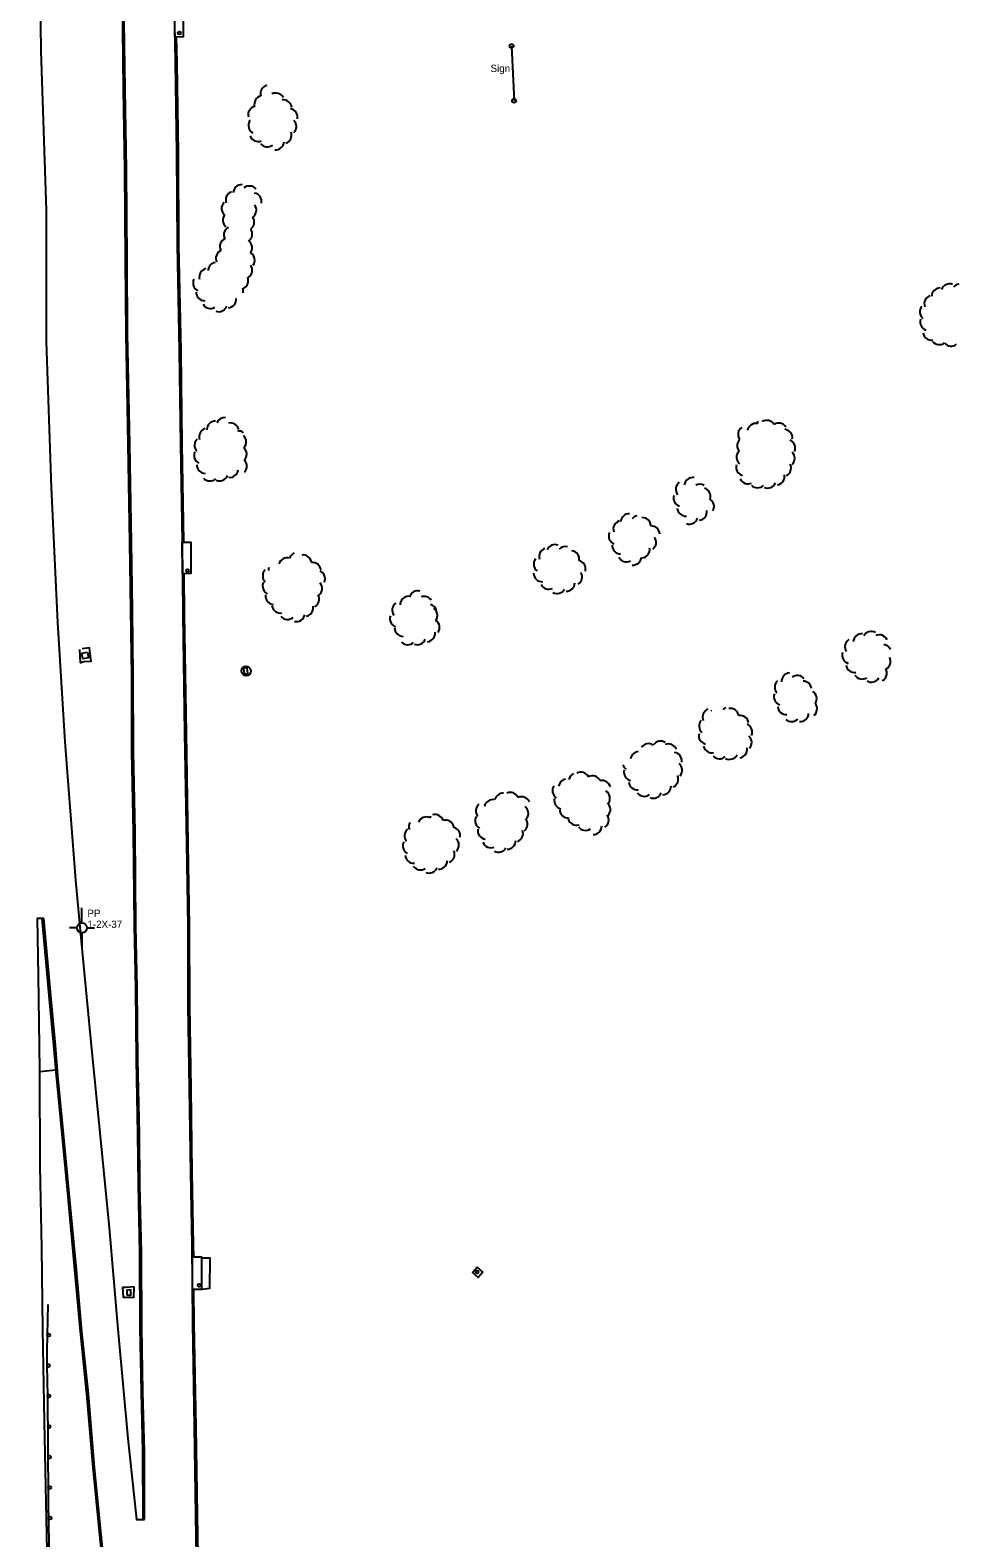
# Model space of a CAD drawing. Extents: x 2402803 to 2427059, y 6985292 to 6997652.
# Drawn here: x 2410791 to 2411400, y 6986491 to 6987479 of the extents above; entities that cross this region are included whole.
import ezdxf

# ---------------------------------------------------------------- set-up
doc = ezdxf.new("R2010")
doc.units = 0
for name, color, linetype in [('p_control ground ctrl', 7, 'Continuous'), ('p_drainage conc drain', 7, 'Continuous'), ('p_dtm sidewalk', 7, 'Continuous'), ('p_road - paved curb', 7, 'Continuous'), ('p_road bridge end', 7, 'Continuous'), ('p_road guard rails', 7, 'Continuous'), ('p_structure general', 7, 'Continuous'), ('p_structure sign', 7, 'Continuous'), ('p_structure slab', 7, 'Continuous'), ('p_utility manhole', 7, 'Continuous'), ('p_veg woods', 7, 'Continuous')]:
    doc.layers.add(name, color=color, linetype=linetype)

msp = doc.modelspace()

# ---------------------------------------------------------------- linework, layer by layer
at = {"layer": 'p_control ground ctrl'}
for p, q in [((2410824.57, 6986894.01), (2410824.59, 6986904.01)), ((2410821.33, 6986890.77), (2410816.33, 6986890.78)), ((2410824.57, 6986890.77), (2410824.57, 6986890.81)), ((2410827.81, 6986890.77), (2410832.81, 6986890.76)), ((2410824.57, 6986887.53), (2410824.55, 6986877.53))]:
    msp.add_line(p, q, dxfattribs=at)
msp.add_circle((2410824.57, 6986890.77), 3.24, dxfattribs=at)
at = {"layer": 'p_drainage conc drain'}
for points in [[(2410822.91, 6987073.33), (2410823.35, 6987064.57)], [(2410823.35, 6987064.57), (2410825.23, 6987065.25), (2410826.1, 6987065.38), (2410830.65, 6987065.75), (2410829.5, 6987074.34), (2410824.77, 6987073.69)], [(2410903.63, 6986674.3), (2410908.36, 6986674.49), (2410908.3, 6986654.26), (2410903.58, 6986653.72)], [(2410858.45, 6986648.14), (2410853, 6986648.45), (2410851.9, 6986648.45), (2410851.44, 6986655.22), (2410853.46, 6986655.12), (2410858.63, 6986655.56)], [(2410858.63, 6986655.56), (2410858.45, 6986648.14)]]:
    msp.add_lwpolyline(points, dxfattribs=at)
at = {"layer": 'p_dtm sidewalk'}
msp.add_lwpolyline([(2410807.49, 6986797.38), (2410796.69, 6986796.33)], dxfattribs=at)
at = {"layer": 'p_road - paved curb'}
for points in [[(2410790.6, 6988037.71), (2410790.68, 6987950.81), (2410793.39, 6987860.11), (2410792.53, 6987791.13), (2410794.28, 6987702.01), (2410795.46, 6987627.06), (2410796.45, 6987551.43), (2410797.6, 6987465.73), (2410801.01, 6987361.36), (2410801.04, 6987275.27), (2410804.4, 6987179.45), (2410808.62, 6987091.05), (2410813.25, 6987012.86), (2410820.38, 6986921.98), (2410824.05, 6986882.14)], [(2410859.03, 6986892.09), (2410858.41, 6986953.62), (2410857.32, 6987006.41), (2410857.28, 6987056.34), (2410856.63, 6987099.24), (2410856.01, 6987143.38), (2410854.99, 6987208.04), (2410853.48, 6987280.39), (2410853.18, 6987328.66), (2410852.75, 6987388.13), (2410851.86, 6987440.84), (2410851.16, 6987499.61), (2410850.06, 6987563.91), (2410848.67, 6987623.5), (2410848.87, 6987685.48), (2410847.58, 6987757.69), (2410846.51, 6987808.17), (2410845.81, 6987856.5), (2410845.15, 6987917.59), (2410844.04, 6987981.74), (2410843.08, 6988043.79)], [(2410860.03, 6986892.1), (2410859.41, 6986953.64), (2410858.32, 6987006.42), (2410858.28, 6987056.35), (2410857.63, 6987099.25), (2410857.01, 6987143.39), (2410855.99, 6987208.06), (2410854.48, 6987280.4), (2410854.18, 6987328.67), (2410853.75, 6987388.14), (2410852.86, 6987440.85), (2410852.16, 6987499.62), (2410851.06, 6987563.93), (2410849.67, 6987623.51), (2410849.87, 6987685.49), (2410848.58, 6987757.71), (2410847.51, 6987808.19), (2410846.81, 6987856.51), (2410846.15, 6987917.6), (2410845.04, 6987981.76), (2410844.08, 6988043.81)], [(2410877.71, 6988043.5), (2410878.25, 6987984.48), (2410879.02, 6987932.6), (2410880.13, 6987883.91), (2410880.67, 6987816.71), (2410881.57, 6987754.45), (2410882.68, 6987701.51), (2410883.06, 6987638.38), (2410884.11, 6987572.42), (2410884.85, 6987510.03), (2410885.71, 6987458.31), (2410886.67, 6987398.7), (2410887, 6987338.4), (2410888.42, 6987269.24), (2410889.19, 6987207.55), (2410890.26, 6987144.39), (2410890.67, 6987096.01), (2410891.94, 6987018.67), (2410893.11, 6986946), (2410894.01, 6986891.78)], [(2410886.43, 6987475.13), (2410886.71, 6987458.33), (2410887.67, 6987398.71), (2410888, 6987338.41), (2410889.42, 6987269.26), (2410890.19, 6987207.56), (2410891.26, 6987144.4), (2410891.26, 6987143.94)], [(2410891.44, 6987122.88), (2410891.67, 6987096.02), (2410892.94, 6987018.69), (2410894.11, 6986946.02), (2410895.01, 6986891.8)], [(2410799.57, 6986896.98), (2410795.31, 6986896.94), (2410795.85, 6986859.51), (2410796.68, 6986797.58), (2410797.06, 6986734.56), (2410798.1, 6986681.05), (2410798.74, 6986627.45), (2410799.88, 6986567.08), (2410801.66, 6986471.73), (2410802.09, 6986367.65), (2410803.62, 6986279.39), (2410804.7, 6986203.46), (2410804.03, 6986148.78), (2410804.11, 6986097.86), (2410804.51, 6986086.97)], [(2410837.59, 6986479.48), (2410831.85, 6986536.87), (2410827.78, 6986585.06), (2410823.6, 6986625.98), (2410819.97, 6986666.61), (2410815.52, 6986714.39), (2410811.75, 6986753.32), (2410807.78, 6986793.9), (2410806.15, 6986813.71), (2410803.28, 6986844.01), (2410799.59, 6986884.88), (2410798.57, 6986896.9)], [(2410838.59, 6986479.58), (2410832.85, 6986536.96), (2410828.78, 6986585.15), (2410824.6, 6986626.08), (2410820.97, 6986666.7), (2410816.52, 6986714.48), (2410812.75, 6986753.42), (2410808.78, 6986793.99), (2410807.15, 6986813.8), (2410804.28, 6986844.1), (2410800.59, 6986884.97), (2410799.57, 6986896.98)], [(2410864.63, 6986502.9), (2410864.54, 6986547.41), (2410863.56, 6986586.48), (2410862.87, 6986628.81), (2410862.55, 6986677.58), (2410861.57, 6986722.16), (2410861.27, 6986755.65), (2410860.33, 6986804.21), (2410859.83, 6986851.2), (2410859.03, 6986892.08)], [(2410865.63, 6986502.9), (2410865.54, 6986547.42), (2410864.56, 6986586.5), (2410863.87, 6986628.82), (2410863.55, 6986677.59), (2410862.57, 6986722.18), (2410862.27, 6986755.66), (2410861.33, 6986804.22), (2410860.83, 6986851.22), (2410860.03, 6986892.1)], [(2410894.01, 6986891.78), (2410894.14, 6986839.61), (2410894.96, 6986785.43), (2410895.68, 6986730.33), (2410896.62, 6986682.83), (2410897.03, 6986631.33), (2410898.21, 6986563.59), (2410899.31, 6986491.52), (2410900.64, 6986418.9)], [(2410895.01, 6986891.78), (2410895.14, 6986839.62), (2410895.96, 6986785.44), (2410896.68, 6986730.35), (2410897.62, 6986682.84), (2410897.68, 6986674.97)], [(2410824.05, 6986882.14), (2410830.7, 6986813.55), (2410836.3, 6986756.39), (2410842.42, 6986694.13), (2410848.04, 6986627.7), (2410854.57, 6986556.01), (2410860.42, 6986502.74), (2410865.63, 6986502.9)], [(2410897.85, 6986653.5), (2410898.03, 6986631.34), (2410899.21, 6986563.61), (2410900.31, 6986491.54), (2410901.64, 6986418.91), (2410902.01, 6986380.97), (2410902.38, 6986317.35), (2410903.34, 6986261.33), (2410903.55, 6986241.67)]]:
    msp.add_lwpolyline(points, dxfattribs=at)
at = {"layer": 'p_road bridge end'}
for points in [[(2410885.53, 6987474.98), (2410885.18, 6987496.38), (2410890.72, 6987496.47), (2410891.07, 6987475.07)], [(2410890.54, 6987123), (2410890.37, 6987143.72), (2410895.91, 6987143.77), (2410896.08, 6987123.05)], [(2410828.27, 6987071.54), (2410828.88, 6987067.75), (2410825.11, 6987067.14), (2410824.5, 6987070.93)], [(2410896.78, 6986674.86), (2410896.95, 6986653.89), (2410903.28, 6986653.94), (2410903.11, 6986674.91)], [(2410854.06, 6986649.8), (2410856.66, 6986649.85), (2410856.59, 6986653.32), (2410853.99, 6986653.27)]]:
    msp.add_lwpolyline(points, close=True, dxfattribs=at)
at = {"layer": 'p_road guard rails'}
for p, q in [((2410802.11, 6986643.72), (2410801.72, 6986623.73)), ((2410801.65, 6986603.74), (2410801.9, 6986583.74)), ((2410802.12, 6986563.74), (2410802.26, 6986543.74)), ((2410802.26, 6986543.74), (2410802.4, 6986523.74)), ((2410802.61, 6986503.74), (2410802.94, 6986483.75))]:
    msp.add_line(p, q, dxfattribs=at)
for points in [[(2410801.72, 6986623.73), (2410801.52, 6986613.42), (2410801.65, 6986603.74)], [(2410801.9, 6986583.74), (2410802.07, 6986570.92), (2410802.12, 6986563.74)], [(2410802.4, 6986523.74), (2410802.49, 6986510.75), (2410802.61, 6986503.74)]]:
    msp.add_lwpolyline(points, dxfattribs=at)
for centre in [(2410802.72, 6986623.71), (2410802.65, 6986603.75), (2410802.9, 6986583.75), (2410803.12, 6986563.75), (2410803.26, 6986543.75), (2410803.4, 6986523.75), (2410803.61, 6986503.76)]:
    msp.add_circle(centre, 1, dxfattribs=at)
at = {"layer": 'p_structure general'}
for centre in [(2410888.48, 6987477.53), (2410893.78, 6987124.95), (2411083.85, 6986665.16), (2410901.51, 6986656.41)]:
    msp.add_circle(centre, 1, dxfattribs=at)
msp.add_ellipse((2410932.28, 6987059.24), major_axis=(2.88, -1.24), ratio=0.997676, dxfattribs=at)
at = {"layer": 'p_structure sign'}
msp.add_line((2411106.36, 6987469.05), (2411107.98, 6987433.14), dxfattribs=at)
for centre in [(2411106.37, 6987469.04), (2411107.99, 6987433.13)]:
    msp.add_circle(centre, 1.3, dxfattribs=at)
at = {"layer": 'p_structure slab'}
msp.add_lwpolyline([(2411080.81, 6986664.77), (2411083.89, 6986668.18), (2411087.44, 6986664.96), (2411084.36, 6986661.55)], close=True, dxfattribs=at)
at = {"layer": 'p_utility manhole'}
msp.add_lwpolyline([(2410933.41, 6987057.55), (2410932.93, 6987061.28), (2410930.53, 6987061.05), (2410931.01, 6987057.32)], close=True, dxfattribs=at)
at = {"layer": 'p_veg woods'}
for centre, start, end in [((2410943.29, 6987430.89), 104.78172, 194.78172), ((2410947.31, 6987437.8), 104.78172, 194.78172), ((2410951.74, 6987432.62), 27.99591, 117.99591), ((2410939.26, 6987423.97), 104.78172, 194.78172), ((2410956.59, 6987428.05), 6.00652, 96.00652), ((2410960.37, 6987422.35), 348.75821, 78.75821), ((2410939.42, 6987416.98), 149.72464, 239.72464), ((2410938.05, 6987424.66), 226.61524, 236.68273), ((2410959.62, 6987416.31), 315.20776, 45.20776), ((2410940.14, 6987412.09), 200.87316, 290.87316), ((2410946.23, 6987408.62), 217.56755, 307.56755), ((2410951.48, 6987406.64), 265.34945, 355.34945), ((2410956.45, 6987410.74), 289.12726, 19.12726), ((2410929.52, 6987372.56), 88.74428, 178.74428), ((2410934.41, 6987371.64), 39.40162, 129.40162), ((2410921.81, 6987362.65), 138.82667, 228.82667), ((2410924.55, 6987368.18), 110.23073, 200.23073), ((2410936.8, 6987367.12), 349.20988, 79.20988), ((2410922.69, 6987354.79), 140.00662, 230.00662), ((2410931.97, 6987353.68), 305.44929, 35.44929), ((2410933.35, 6987361.47), 306.67647, 36.67647), ((2410923.28, 6987345.07), 116.04966, 206.04966), ((2410930.65, 6987345.79), 305.48814, 35.48814), ((2410920.68, 6987337.5), 116.04966, 206.04966), ((2410930.58, 6987336.88), 318.84014, 48.84014), ((2410912.99, 6987321.64), 99.81995, 177.76641), ((2410918.08, 6987329.93), 116.04966, 206.04966), ((2410932.29, 6987328.67), 324.14882, 54.14882), ((2410903.09, 6987313.68), 154.53949, 244.53949), ((2410907.17, 6987317.61), 104.05325, 194.05325), ((2410928.07, 6987315.13), 295.81824, 25.81824), ((2410930.64, 6987322.04), 305.25754, 35.25754), ((2410905.1, 6987307.68), 180.21064, 270.21064), ((2410924.72, 6987308.45), 348.08933, 18.14236), ((2411387.52, 6987304.76), 90.1711, 180.1711), ((2411393.71, 6987307.43), 70.50333, 160.50333), ((2411400.48, 6987307.24), 97.23137, 139.70581), ((2410908.85, 6987302.58), 210.83711, 300.83711), ((2410914.27, 6987300.5), 249.59874, 339.59874), ((2410920.04, 6987302.97), 276.03557, 6.03557), ((2411379.83, 6987294.58), 138.59855, 228.59855), ((2411382.75, 6987300.08), 110.11538, 200.11538), ((2411380.06, 6987288.07), 161.58209, 251.58209), ((2411381.93, 6987281.77), 187.64956, 277.64956), ((2411386.88, 6987278.89), 218.2141, 308.2141), ((2411394.82, 6987277.94), 218.2141, 308.2141), ((2410907.1, 6987212.85), 108.45116, 198.45116), ((2410912.14, 6987217.47), 90.06455, 180.06455), ((2410918.25, 6987219.86), 85.68901, 157.85942), ((2410921.97, 6987216.28), 13.10797, 103.10797), ((2411260.58, 6987214.38), 125.13756, 215.13756), ((2411266.75, 6987215.99), 81.44549, 171.44549), ((2411273.18, 6987220.74), 156.48083, 171.44549), ((2411273.77, 6987217.95), 32.08961, 122.08961), ((2411281.56, 6987216.16), 32.08961, 122.08961), ((2411284.93, 6987212.1), 353.08061, 83.08061), ((2410904.08, 6987207.21), 133.33954, 223.33954), ((2410927.18, 6987210.98), 52.38406, 94.11759), ((2410926.69, 6987209.44), 317.26334, 47.26334), ((2411259.98, 6987206.96), 136.1306, 222.59231), ((2411286.82, 6987205.45), 335.28565, 65.28565), ((2410903.73, 6987200.57), 154.27603, 244.27603), ((2410927.01, 6987201.44), 317.26334, 47.26334), ((2410927.13, 6987193.63), 314.56219, 44.56219), ((2411259.61, 6987199.4), 138.90368, 228.90368), ((2411286.43, 6987198.76), 314.58685, 44.58685), ((2410905.56, 6987194.36), 178.65144, 268.65144), ((2410914.84, 6987189.57), 247.45272, 337.45272), ((2410921.56, 6987191.86), 261.88204, 351.88204), ((2411259.32, 6987192.93), 165.05731, 255.05731), ((2411279.86, 6987186.83), 279.71886, 9.71886), ((2411284.04, 6987192.26), 297.68259, 27.68259), ((2410908.56, 6987189.47), 222.91941, 312.91941), ((2411219.74, 6987178.38), 126.11386, 216.11386), ((2411225.25, 6987180.44), 80.33583, 170.33583), ((2411229.66, 6987176.07), 56.13157, 115.86269), ((2411231.26, 6987173.69), 342.96984, 72.96984), ((2411261.48, 6987187.59), 204.89483, 294.89483), ((2411267.68, 6987185.01), 225.27488, 315.27488), ((2411274.27, 6987184.78), 247.19056, 337.19056), ((2411218.19, 6987172.67), 162.30733, 252.30733), ((2411233.54, 6987167.14), 328.52006, 58.52006), ((2411178.77, 6987152.29), 109.82369, 199.82369), ((2411183.55, 6987156.68), 87.27367, 177.27367), ((2411189.66, 6987155.38), 100.60211, 139.00833), ((2411192.11, 6987154.18), 1.88183, 91.88183), ((2411220.74, 6987166.46), 183.75368, 273.75368), ((2411223.03, 6987161.21), 250.88049, 340.88049), ((2411228.8, 6987163.62), 278.82784, 8.82784), ((2411175.78, 6987147.74), 155.67819, 245.67819), ((2411197.94, 6987148.71), 1.88183, 91.88183), ((2411130.06, 6987134.29), 108.40284, 198.40284), ((2411134.87, 6987136.48), 68.04082, 158.04082), ((2411141.66, 6987135.13), 75.07347, 136.22893), ((2411145.15, 6987132.49), 351.32683, 81.32683), ((2411177.97, 6987141.62), 178.5123, 268.5123), ((2411191.33, 6987138.91), 279.11483, 9.11483), ((2411195.57, 6987143.65), 306.99019, 36.99019), ((2410959.14, 6987127.74), 73.0301, 163.0301), ((2410966.19, 6987131.5), 114.62801, 163.0301), ((2410969.49, 6987129.68), 7.17541, 97.17541), ((2410975.81, 6987124.77), 7.17541, 97.17541), ((2411126.55, 6987129.3), 142.70824, 232.70824), ((2411149.31, 6987126.14), 345.83361, 75.83361), ((2411181.71, 6987136.47), 207.90371, 297.90371), ((2411185.99, 6987134.34), 264.94546, 354.94546), ((2410948.77, 6987121.66), 135.34211, 225.34211), ((2410952.64, 6987125.64), 165.77437, 184.76343), ((2410978.42, 6987119.72), 335.89648, 65.89648), ((2411126.49, 6987123.45), 181.7254, 271.7254), ((2411147.02, 6987120.95), 301.39142, 31.39142), ((2410948.75, 6987114.81), 152.59286, 242.59286), ((2410950.62, 6987108.43), 173.36382, 263.36382), ((2410974.54, 6987106.27), 300.14249, 30.14249), ((2410976.47, 6987113.48), 307.99869, 37.99869), ((2411038.93, 6987102.64), 90.9491, 180.9491), ((2411044.77, 6987106.08), 73.30885, 163.30885), ((2411049.05, 6987102.49), 34.35649, 111.09682), ((2411130.82, 6987118.51), 205.91691, 295.91691), ((2411136.15, 6987115.62), 241.80599, 331.80599), ((2411142.22, 6987117.15), 269.44796, 359.44796), ((2410954.81, 6987102.89), 189.2407, 279.2407), ((2410970.65, 6987100.66), 281.94985, 11.94985), ((2411033.71, 6987099.17), 125.54454, 215.54454), ((2411051.65, 6987097.35), 11.76191, 74.57721), ((2411052.12, 6987095.62), 325.13879, 55.13879), ((2410959.45, 6987098.72), 219.70485, 309.70485), ((2410965.22, 6987097.24), 257.85962, 347.85962), ((2411032.21, 6987093.46), 160.57614, 250.57614), ((2411053.52, 6987087.74), 325.13879, 55.13879), ((2411035.29, 6987087.58), 180.36468, 270.36468), ((2411044.49, 6987082.1), 248.85596, 338.85596), ((2411050.56, 6987084.02), 277.23288, 7.23288), ((2411330.67, 6987075.06), 122.9141, 212.9141), ((2411336.08, 6987077.96), 85.28966, 175.28966), ((2411342.32, 6987079.58), 61.07569, 151.07569), ((2411347.65, 6987077.29), 25.31596, 115.31596), ((2411038.15, 6987082.06), 224.14936, 314.14936), ((2411328.84, 6987069.6), 161.71994, 251.71994), ((2411349.72, 6987071.07), 24.15783, 81.07338), ((2411331.45, 6987063.83), 188.17193, 278.17193), ((2411346.94, 6987057.91), 297.27318, 27.27318), ((2411349.37, 6987065.53), 297.27318, 27.27318), ((2411284.61, 6987048.64), 132.90313, 222.90313), ((2411289.12, 6987052.39), 93.57398, 183.57398), ((2411293.79, 6987050.67), 37.51, 127.51), ((2411297.52, 6987047.01), 6.73839, 87.95459), ((2411336.39, 6987059.57), 212.30111, 302.30111), ((2411342.51, 6987057.58), 238.70154, 328.70154), ((2411284.1, 6987042.43), 161.13061, 251.13061), ((2411300.92, 6987041), 327.22092, 57.22092), ((2411237.35, 6987028.99), 113.05532, 203.05532), ((2411242.47, 6987030.8), 152.99836, 159.56511), ((2411249.41, 6987030.07), 117.03012, 139.89517), ((2411249.77, 6987029.09), 9.3195, 99.3195), ((2411256.26, 6987024.42), 9.3195, 99.3195), ((2411286.6, 6987036.32), 183.87022, 273.87022), ((2411295.56, 6987031.66), 267.39172, 357.39172), ((2411301.09, 6987034.38), 308.9022, 38.9022), ((2411235.02, 6987023.12), 138.53337, 228.53337), ((2411258.6, 6987019.2), 336.83037, 66.83037), ((2411290.06, 6987031.68), 227.77455, 317.77455), ((2411196.22, 6987005.96), 56.63932, 146.63932), ((2411204.06, 6987007.57), 56.63932, 146.63932), ((2411209.34, 6987005.72), 22.5631, 112.5631), ((2411234.83, 6987016.8), 166.56731, 256.56731), ((2411237.76, 6987011.18), 193.91221, 283.91221), ((2411258.24, 6987012.32), 317.99045, 47.99045), ((2411189.96, 6987000.75), 94.98759, 171.69073), ((2411212.37, 6987000.27), 351.20827, 81.20827), ((2411242.82, 6987007.28), 221.79765, 311.79765), ((2411249.44, 6987006.92), 242.16781, 332.16781), ((2411255.28, 6987007.8), 279.8668, 9.8668), ((2411149.47, 6986986.78), 114.83887, 167.85091), ((2411151.76, 6986987.26), 27.23879, 117.23879), ((2411159.38, 6986984.82), 27.23879, 117.23879), ((2411184.7, 6986999.47), 199.05678, 235.56968), ((2411185.75, 6986992.82), 165.3381, 255.3381), ((2411210.11, 6986988.42), 293.53351, 23.53351), ((2411212.64, 6986994.16), 320.68345, 50.68345), ((2411105.6, 6986973.95), 24.03481, 114.03481), ((2411138.85, 6986980.81), 145.56129, 235.56129), ((2411142.83, 6986982.82), 100.41284, 171.92764), ((2411165.74, 6986981.76), 14.36692, 104.36692), ((2411165.25, 6986975.77), 327.30122, 57.30122), ((2411188.82, 6986986.96), 187.08019, 277.08019), ((2411205.35, 6986983.71), 272.7924, 2.7924), ((2411088.58, 6986967.7), 131.35761, 221.35761), ((2411094.14, 6986969.24), 78.89816, 168.89816), ((2411100.84, 6986973.44), 88.58186, 167.55081), ((2411113.07, 6986971.09), 24.03481, 114.03481), ((2411111.74, 6986965.9), 322.26972, 52.26972), ((2411140.03, 6986974.3), 166.57284, 256.57284), ((2411165.56, 6986968.36), 318.55507, 48.55507), ((2411193.33, 6986982.67), 217.30553, 307.30552), ((2411199.3, 6986981.43), 248.34712, 338.34712), ((2411044.69, 6986957.1), 151.39369, 198.69918), ((2411050.46, 6986957.83), 65.44361, 155.44361), ((2411057.96, 6986960.62), 143.25275, 155.44361), ((2411056.05, 6986959.51), 16.49415, 106.49415), ((2411063.08, 6986955.69), 16.49415, 106.49415), ((2411088.13, 6986961.06), 151.56219, 241.56219), ((2411111.18, 6986958.7), 310.5971, 40.5971), ((2411143.61, 6986968.43), 183.31387, 273.31387), ((2411148.85, 6986963.81), 198.28697, 288.28697), ((2411164.47, 6986961.44), 304.29409, 34.29409), ((2411041.81, 6986951.27), 131.08232, 221.08232), ((2411067.09, 6986951.14), 350.15361, 80.15361), ((2411089.83, 6986954.58), 171.76268, 261.76268), ((2411108.23, 6986952.68), 290.60828, 20.60828), ((2411154.91, 6986960.32), 214.49922, 304.49923), ((2411159.83, 6986957.59), 270.49934, 0.49934), ((2411040.69, 6986944.59), 151.56851, 241.56851), ((2411063.37, 6986939.01), 294.3641, 24.3641), ((2411066.19, 6986945.09), 315.59367, 45.59367), ((2411092.84, 6986948.95), 201.35339, 291.35339), ((2411097.7, 6986945.97), 242.39005, 332.39005), ((2411103.42, 6986947.99), 270.72175, 0.72175), ((2411042.19, 6986938.86), 184.37904, 274.37904), ((2411046.52, 6986934.4), 214.58511, 304.58511), ((2411052.38, 6986932.39), 247.44848, 337.44848), ((2411058.53, 6986934.85), 268.26055, 358.26055)]:
    msp.add_arc(centre, 5.65, start, end, dxfattribs=at)

# ---------------------------------------------------------------- texts
at = {"layer": 'p_control ground ctrl'}
for s, p in [('  PP', (2410824.59, 6986897.94)), ('  1-2X-37', (2410824.59, 6986890.74))]:
    msp.add_text(s, height=4.8, dxfattribs=at).set_placement(p)
at = {"layer": 'p_structure sign'}
msp.add_text('Sign', height=4.8, dxfattribs=at).set_placement((2411092.58, 6987452.03))

doc.saveas('drawing.dxf')
